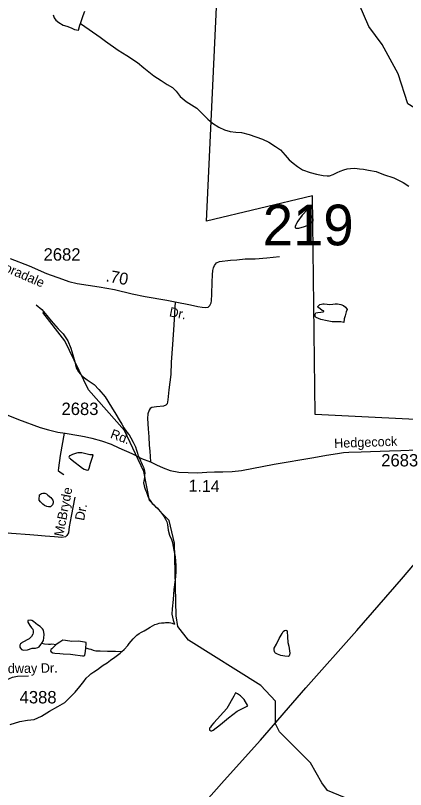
# Model space of a CAD drawing. Extents: x 1547597 to 1699558, y 810033 to 920809.
# Drawn here: x 1671874 to 1675799, y 838294 to 846092 of the extents above; entities that cross this region are included whole.
import ezdxf

# ---------------------------------------------------------------- set-up
doc = ezdxf.new("R2010")
doc.units = 0
for name, color, linetype in [('Exist Boundary Political City Limit New', 7, 'Continuous'), ('Exist Hydrographic Creek Single Shore', 7, 'Continuous'), ('Exist Hydrographic Misc Water Feature', 7, 'Continuous'), ('Exist Road Non-System Type 51', 7, 'Continuous'), ('Exist Road Non-System Type 51 Label', 7, 'Continuous'), ('Exist Road Secondary Mileage Hundredths English Label', 7, 'Continuous'), ('Exist Road Secondary Structure Standard Bridge Number Label', 7, 'Continuous'), ('Exist Road Secondary Type 51 Attributed', 7, 'Continuous'), ('Exist Road Secondary Type 51 Label', 7, 'Continuous'), ('Exist Road Secondary Type 51 Number Label', 7, 'Continuous'), ('Exist Utilities Electrical Transmission Line', 7, 'Continuous'), ('Map Preparation Boundary City Limit Buffer Line', 7, 'Continuous')]:
    doc.layers.add(name, color=color, linetype=linetype)

msp = doc.modelspace()

# ---------------------------------------------------------------- linework, layer by layer
at = {"layer": 'Exist Boundary Political City Limit New'}
msp.add_lwpolyline([(1677060.7, 841780.9), (1676294, 841770.4), (1676301.3, 842001.7), (1674891.3, 842073.6), (1674863.2, 844275.2), (1673795.1, 844020.7), (1673897.1, 846177.4)], dxfattribs=at)
at = {"layer": 'Exist Hydrographic Creek Single Shore'}
for points in [[(1676114.4, 845023.8), (1675823.5, 845203.5), (1675726.5, 845504.2), (1675563.5, 845799.7), (1675431.6, 845982.9), (1675334.6, 846208), (1675302.6, 846376.1), (1675277.6, 846393), (1675082.1, 846934.6), (1674876.6, 847312.3), (1674757.6, 847651), (1674697.1, 847787.6), (1674707.6, 848413.9), (1674815.3, 848558.3), (1675015.6, 849079.2), (1675031, 849341.2), (1675102.6, 849495.4), (1675114.6, 849879.1), (1675075.6, 850090), (1674962.5, 850407.4)], [(1677269.7, 836994), (1676399.6, 837454.9), (1675861.6, 837859.7), (1675298.6, 838166.6), (1675015.5, 838283.9), (1674958.6, 838360.6), (1674843.6, 838563.2), (1674530.6, 838874.8), (1674489.6, 838957.7), (1674491.5, 839184.1), (1674343.6, 839341.4), (1673614.5, 839799.4), (1673507.6, 839936.1), (1673492.5, 840044.8), (1673475.6, 840777.2), (1673419.5, 841004.8), (1673221.5, 841205.7), (1673166.6, 841499), (1672970.5, 841910), (1672608.5, 842321.2), (1672371.5, 842815.1), (1672149.5, 843101.8)]]:
    msp.add_lwpolyline(points, dxfattribs=at)
at = {"layer": 'Exist Hydrographic Misc Water Feature'}
for points in [[(1672253.7, 846100), (1672261.4, 846069.5), (1672279.1, 846045.4), (1672311.3, 846021.7), (1672353.2, 845995.4), (1672389.1, 845983.2), (1672433.1, 845969.2), (1672469.2, 845952.8), (1672508.9, 845944.7), (1672521.3, 845994.5), (1672526.5, 846010.7)], [(1672526.5, 846010.7), (1672553.7, 846092.3), (1672570.1, 846136.2)], [(1672526.5, 846010.7), (1672616.9, 845949.9), (1672724.8, 845873), (1672778.5, 845834.9), (1672906.1, 845742.1), (1672995.9, 845689.3), (1673101.6, 845619.1), (1673165.2, 845564.5), (1673267, 845483.6), (1673341.1, 845437.8), (1673400.7, 845398.8), (1673452.6, 845366.6), (1673492.4, 845328.9), (1673532.2, 845274.7), (1673591.9, 845224.3), (1673645.8, 845193.6), (1673699.8, 845159.7), (1673747.4, 845111.1), (1673809.3, 845046.7), (1673857.1, 845006.3), (1673920.9, 844968.1), (1673976.8, 844941.5), (1674034.6, 844923.1), (1674092.8, 844915.4), (1674148.7, 844912.5), (1674224.6, 844894.7), (1674358.5, 844847.5), (1674422.4, 844815.1), (1674492.2, 844771), (1674540.1, 844738), (1674589.7, 844686.1), (1674629.8, 844637.7), (1674669.4, 844603.2), (1674711.3, 844569.6), (1674761, 844539), (1674839.1, 844510.4), (1674905.1, 844494.2), (1674971, 844479.8), (1675011.3, 844476.5), (1675033, 844477.7), (1675071.2, 844490.9), (1675110, 844510.6), (1675142, 844524.7), (1675177.1, 844536.3), (1675211.2, 844546.3), (1675245.3, 844551.3), (1675285.4, 844553), (1675313.1, 844550.8), (1675335.6, 844548.7), (1675375.1, 844543), (1675425.7, 844535.4), (1675505.6, 844519), (1675577.7, 844490.4), (1675681.4, 844458), (1675775.2, 844410.9), (1675833.2, 844372.8)], [(1674817.2, 844140.7), (1674760.8, 844081.1), (1674714.4, 844018.9), (1674702.3, 843997), (1674694.2, 843983.1), (1674688.1, 843967.7), (1674688.1, 843957.1), (1674693.9, 843951.2), (1674725.9, 843951.4), (1674782.3, 843965), (1674810.5, 843976.7), (1674844.4, 843996.5), (1674860.6, 844010.2), (1674870.6, 844023.9), (1674870.9, 844040.4), (1674842.8, 844090.1), (1674817.2, 844140.7)], [(1672082.1, 843177.9), (1672139.9, 843131.6), (1672187.7, 843071.5), (1672233.4, 843014.8), (1672302.9, 842937.1), (1672354.8, 842884.3), (1672400.7, 842816.1), (1672430, 842740), (1672449.9, 842673.9), (1672471.4, 842603.8), (1672485.2, 842543.6), (1672506.9, 842503.7), (1672540.6, 842461.2), (1672594.4, 842420.7), (1672664.3, 842375), (1672712.3, 842325.6), (1672775.7, 842249.6), (1672841.1, 842145.7), (1672884.6, 842074.3), (1672915.8, 842020.2), (1672943.2, 841973.7), (1672964.8, 841938.1), (1672994.4, 841893.1), (1673018.1, 841867.2), (1673035.7, 841838.9), (1673059.3, 841792.5), (1673071.1, 841768.5), (1673081, 841746.1), (1673092.5, 841713.9), (1673102.2, 841681.7), (1673109.8, 841653.6), (1673123.7, 841625.4), (1673133.2, 841605.6), (1673141, 841585.7), (1673148.9, 841569.1), (1673154.8, 841555.1), (1673162.7, 841540.9), (1673166.6, 841529.3), (1673170.6, 841519.4), (1673174, 841480.8), (1673173.7, 841463.6), (1673171.7, 841445.5), (1673167.4, 841416.9), (1673165.1, 841401.3), (1673163.1, 841385), (1673168.5, 841355.4), (1673176.3, 841331.4), (1673184, 841310.8), (1673191.8, 841289.2), (1673205.4, 841250.4), (1673219.2, 841220.5), (1673236.9, 841194.7), (1673248.7, 841176.5), (1673264.6, 841162.1), (1673284.3, 841143.7), (1673300.3, 841131.9), (1673314, 841115.2), (1673347.8, 841076.8), (1673371.3, 841041.1), (1673385.1, 841018.6), (1673390.8, 841004.6), (1673396.8, 840992.9), (1673402.6, 840964.9), (1673411.8, 840906.4), (1673423.3, 840856.2), (1673442.9, 840812.3), (1673452.7, 840784.2), (1673458.2, 840759.4), (1673468.4, 840704.2), (1673480.1, 840637.5), (1673487.4, 840551.2), (1673487, 840485.6), (1673482.6, 840407.7), (1673466.1, 840309.5), (1673459.6, 840209.6), (1673451.2, 840115.4), (1673448.8, 840061.3), (1673460.9, 840001.9), (1673474.1, 839959)], [(1675191.3, 843065.4), (1675183.6, 843036.1), (1675177.4, 843000.1), (1675147.5, 843004.8), (1675123.5, 843006.9), (1675061.3, 843006.6), (1675011.4, 843014.9), (1674947.4, 843029.4), (1674901.6, 843050), (1674891.5, 843060.1), (1674889.5, 843069.9), (1674889.7, 843082.3), (1674898.3, 843096), (1674917.8, 843101.4), (1674947.6, 843103.2), (1674963.8, 843105.4), (1674971.8, 843107.6), (1674975.8, 843109.2), (1674976, 843112.5), (1674973.8, 843115.8), (1674961.8, 843121.8), (1674940.1, 843137.8), (1674926, 843145.5), (1674918, 843153.9), (1674918, 843159.7), (1674926.2, 843171.8), (1674937, 843180.6), (1674952.4, 843185.2), (1674966.4, 843188.2), (1674982.3, 843187.1), (1675012.4, 843185.6), (1675036.3, 843181), (1675068.4, 843185.3), (1675090.2, 843189), (1675114.9, 843186.8), (1675148.3, 843180.4), (1675174.3, 843170), (1675194.2, 843154), (1675206.2, 843141.5), (1675212.1, 843129.8), (1675201.9, 843106.3), (1675191.3, 843065.4)], [(1672655.1, 841666.1), (1672620.5, 841666.9), (1672568.7, 841678.6), (1672543, 841685.7), (1672520.6, 841686.9), (1672502, 841686.5), (1672488.7, 841683.5), (1672446.6, 841668), (1672420.4, 841657.8), (1672415.8, 841655.4), (1672412.4, 841648.1), (1672412.3, 841641.6), (1672415.4, 841637.4), (1672420.9, 841632.3), (1672428.3, 841625.6), (1672476, 841589.4), (1672518, 841554.9), (1672547.9, 841531.3), (1672565.6, 841521), (1672585.6, 841514.9), (1672599.2, 841513), (1672609.6, 841514.4), (1672616, 841532.4), (1672630.1, 841582.9), (1672650.4, 841642.4), (1672655.1, 841666.1)], [(1672228, 841236.6), (1672248, 841210.7), (1672252.1, 841200.8), (1672251.9, 841192.6), (1672252.1, 841182.8), (1672249.9, 841173), (1672245.2, 841162.4), (1672235.7, 841152.7), (1672226.8, 841143.9), (1672217.4, 841141.6), (1672205.2, 841141), (1672189.6, 841144.7), (1672166.4, 841155.8), (1672149.6, 841167.6), (1672123.9, 841191.1), (1672111.9, 841211), (1672111.8, 841229.1), (1672114, 841251.2), (1672117.1, 841262.7), (1672124, 841271.5), (1672135, 841277.8), (1672150.2, 841280.9), (1672159.5, 841281.5), (1672170.4, 841278.8), (1672186.4, 841271.9), (1672200.1, 841261), (1672228, 841236.6)], [(1672138.2, 839767.8), (1672154.4, 839794.6), (1672160.7, 839823.2), (1672160.8, 839856.8), (1672155, 839898.8), (1672146.9, 839914.6), (1672121.1, 839937.3), (1672095.8, 839953.3), (1672079.3, 839967.7), (1672053.5, 839987.8), (1672037.3, 839995.6), (1672025.3, 840001.6), (1671999.5, 839998), (1671999.4, 839981.6), (1672019.1, 839945.9), (1672035.2, 839923.4), (1672047.8, 839908.4), (1672052.9, 839889.4), (1672052.7, 839873.8), (1672048.5, 839859.1), (1672034.5, 839837.3), (1672012.4, 839813.9), (1671942.3, 839774.3), (1671934.1, 839767.9), (1671925.8, 839762.3), (1671918.3, 839748.5), (1671918.3, 839729.7), (1671923.8, 839718.1), (1671933.9, 839706.3), (1671943.7, 839700.4), (1671957.7, 839697.6), (1671993.9, 839701.8), (1672041.7, 839717.2), (1672074, 839719.1), (1672097.9, 839725.2), (1672112, 839731.4), (1672130.4, 839754.9), (1672138.2, 839767.8)], [(1672945.6, 839684.9), (1672966.7, 839705.1), (1673003.2, 839746.2), (1673017.5, 839766.4), (1673037.7, 839790.6), (1673058, 839813.9), (1673077, 839832.4), (1673096.5, 839849.3), (1673118.6, 839865.2), (1673142.7, 839878.7), (1673168.8, 839894.6), (1673201.3, 839914.5), (1673228.7, 839929.5), (1673253.5, 839943.8), (1673277.5, 839955.6), (1673301.8, 839964.9), (1673319.7, 839971.2), (1673341.8, 839974.8), (1673357.8, 839974.4), (1673370.3, 839974.2), (1673383.9, 839976.4), (1673399.9, 839978.5), (1673411.8, 839978.3), (1673421.6, 839977.3), (1673435.9, 839973.7), (1673449.7, 839969.3), (1673474.1, 839959)], [(1674625.2, 839737), (1674631.6, 839692.6), (1674633.6, 839668.7), (1674631.8, 839649.9), (1674628.6, 839640.9), (1674621.4, 839634.5), (1674583.3, 839638.6), (1674543.2, 839645.1), (1674509.4, 839659), (1674489.6, 839667.5), (1674483.1, 839674.2), (1674479.7, 839685.8), (1674476.9, 839701.5), (1674477.7, 839717.8), (1674500, 839759.2), (1674528.3, 839815.3), (1674556.5, 839867.2), (1674568.7, 839886.7), (1674580.8, 839897.1), (1674594.9, 839900.9), (1674604.3, 839896.6), (1674608.7, 839886.7), (1674610.4, 839832.4), (1674614, 839776.6), (1674625.2, 839737)], [(1672583, 839720.3), (1672586.6, 839762), (1672584.5, 839774.4), (1672566.7, 839780.5), (1672506.6, 839789.1), (1672440.7, 839787.1), (1672376.5, 839795.8), (1672348.8, 839799.7), (1672320.4, 839779.8), (1672283, 839754.3)], [(1672138.2, 839767.8), (1672167, 839761.5), (1672207.1, 839757.4), (1672225.1, 839759.5), (1672241.1, 839760.8), (1672283, 839754.3)], [(1672283, 839754.3), (1672264.1, 839736.6), (1672238, 839712.4), (1672229.3, 839704.4), (1672225.9, 839692.2), (1672233.9, 839680.6), (1672249.2, 839672.9), (1672269.9, 839668.3), (1672321.7, 839665.6), (1672353.5, 839662.5), (1672425.9, 839659.5), (1672473.9, 839651.1), (1672523.9, 839644.3), (1672547.8, 839642.2), (1672565.9, 839642.7), (1672571.9, 839648.2), (1672580, 839684.2), (1672583, 839720.3)], [(1672583, 839720.3), (1672612.6, 839713.1), (1672633, 839708.6), (1672656.7, 839699.1), (1672682.5, 839690.3), (1672700.7, 839690.7), (1672726.5, 839691.9), (1672798.7, 839689.6), (1672880.5, 839688.7), (1672945.6, 839684.9)], [(1671821.6, 838950.4), (1671916.1, 838979.6), (1671994, 838993.6), (1672062.3, 839001.3), (1672134.4, 839032.6), (1672216.8, 839082.7), (1672299, 839131.9), (1672369.1, 839171.5), (1672475.9, 839275.2), (1672522.3, 839332.5), (1672560.4, 839384.2), (1672586.8, 839416.5), (1672613.9, 839443.9), (1672631.1, 839458.3), (1672661.4, 839479.8), (1672698, 839504.5), (1672728.9, 839527.7), (1672757.2, 839546.8), (1672795.4, 839572.3), (1672831.6, 839598.6), (1672872.1, 839628.2), (1672926.4, 839667.3), (1672945.6, 839684.9)], [(1674212.5, 839138.9), (1674176.7, 839201.2), (1674137, 839237.3), (1674109.1, 839259.2), (1674088.9, 839269.5), (1674072.9, 839233.7), (1674000.2, 839109.6), (1673870.3, 838966.2), (1673845.1, 838938.8), (1673835.1, 838922.6), (1673827.1, 838911.2), (1673825.1, 838899), (1673827.6, 838891.6), (1673838.9, 838887.2), (1673851.3, 838886.9), (1673863, 838890.8), (1673937.1, 838948.4), (1674017.8, 839015.7), (1674104.1, 839083.7), (1674166.3, 839115.3), (1674212.5, 839138.9)]]:
    msp.add_lwpolyline(points, dxfattribs=at)
at = {"layer": 'Exist Road Non-System Type 51'}
for points in [[(1673480, 843207.6), (1673467.2, 842975), (1673454.4, 842776.1), (1673441.5, 842600.5), (1673437.2, 842474.4), (1673418.1, 842320.7), (1673408.1, 842220.9), (1673399.3, 842181), (1673386.9, 842165.3), (1673362.8, 842157.7), (1673292.6, 842151.2), (1673246.4, 842142.1), (1673228.2, 842134.5), (1673217.8, 842116.7), (1673205.1, 842078.9), (1673202.1, 842030.9), (1673210, 841928.7), (1673216.4, 841848.5), (1673220.7, 841762.4), (1673227.5, 841702.2), (1673231.3, 841596.1)], [(1672365, 841886), (1672324, 841658.5), (1672305.5, 841534.8), (1672304.9, 841506.8), (1672322.6, 841490.5), (1672360.2, 841467.7)], [(1672471.6, 841239.3), (1672435.8, 841049.9), (1672413.5, 840940.3), (1672406.3, 840880.4), (1672389.7, 840852.8), (1672375.5, 840841), (1672341.3, 840833.7), (1672265.4, 840839.3), (1672171.5, 840845.2), (1672097.6, 840852.7), (1672019.7, 840860.3), (1671833.8, 840874), (1671636.1, 840894), (1671464.2, 840905.5), (1671300.5, 840922.9), (1671198.5, 840924.9), (1671134.5, 840930.2), (1671040.4, 840924.1), (1670980.3, 840921.3), (1670797.9, 840895.2), (1670631, 840874.2), (1670538.6, 840862.8), (1670444.6, 840854.7)]]:
    msp.add_lwpolyline(points, dxfattribs=at)
at = {"layer": 'Exist Road Secondary Type 51 Attributed'}
for points in [[(1671819.9, 843645.7), (1672010.5, 843569.8), (1672185.1, 843494.3), (1672346, 843435), (1672409.6, 843413.7), (1672495.2, 843391.9), (1672714.7, 843359.5), (1672870.2, 843330.3), (1673048.8, 843287.8), (1673178.6, 843260.6), (1673398.2, 843223.7), (1673480, 843207.6), (1673633.9, 843177.1), (1673707.6, 843161.1), (1673752.5, 843154.7), (1673789.4, 843151.5), (1673811.8, 843154.7), (1673831.1, 843170.7), (1673843.9, 843196.4), (1673847.1, 843217.2), (1673849.9, 843284.5), (1673852.3, 843404.5), (1673855.8, 843480.4), (1673858.7, 843524.4), (1673865.3, 843550.3), (1673875.7, 843574.1), (1673896.3, 843599.7), (1673928.6, 843615), (1674038.9, 843626.8), (1674101, 843631.5), (1674185.3, 843639.8), (1674287.4, 843641.8), (1674403.6, 843651.4), (1674529.8, 843662.9)], [(1671620.5, 842136.1), (1671904.7, 842020.7), (1672121.7, 841941.8), (1672205.2, 841917.5), (1672271.8, 841900.1), (1672298.8, 841895.3), (1672373, 841884.7), (1672512.9, 841861.5), (1672567.8, 841850.9), (1672640.9, 841835.5), (1672740.6, 841808.4), (1672835.4, 841772.2), (1672913.2, 841737.1), (1673044.4, 841679.4), (1673142.1, 841630.9), (1673231.3, 841596.1), (1673292.8, 841566.9), (1673359.7, 841533.6), (1673429.5, 841509.5), (1673516.8, 841490), (1673704.3, 841485.9), (1673800.2, 841492.9), (1673877.3, 841495.3), (1673961.5, 841495.3), (1674055, 841499.9), (1674148.1, 841507.5), (1674477.5, 841570.9), (1674877.1, 841640.8), (1675005.6, 841662.2), (1675114.1, 841678), (1675176.4, 841688.8), (1675230.4, 841693.7), (1675352.5, 841695.2), (1675636.9, 841705.5), (1675753, 841709.1), (1675915.3, 841717.8)], [(1671433.6, 839047.3), (1671483.4, 839074.8), (1671532, 839111.8), (1671579.3, 839157.9), (1671634.3, 839228.2), (1671679.1, 839310), (1671722.5, 839363.7), (1671783.9, 839400.8), (1671844, 839427.6), (1671895.1, 839437.9), (1672005.1, 839439.2)]]:
    msp.add_lwpolyline(points, dxfattribs=at)
at = {"layer": 'Exist Utilities Electrical Transmission Line'}
msp.add_lwpolyline([(1673607.6, 837972.4), (1673974.2, 838384.6), (1674340.8, 838792.6), (1674794.6, 839317.9), (1675311.2, 839896.5), (1675760.8, 840413.7), (1676239.1, 840976.7)], dxfattribs=at)
at = {"layer": 'Map Preparation Boundary City Limit Buffer Line'}
msp.add_lwpolyline([(1677060.7, 841780.9), (1676294, 841770.4), (1676301.3, 842001.7), (1674891.3, 842073.6), (1674863.2, 844275.2), (1673795.1, 844020.7), (1673897.1, 846177.4)], dxfattribs=at)

# ---------------------------------------------------------------- texts
at = {"layer": 'Exist Road Non-System Type 51 Label'}
for s, p in [('McBryde', (1672353.8, 840837.4)), ('Dr.', (1672563.6, 840998.4))]:
    msp.add_text(s, height=95, rotation=79.29618, dxfattribs=at).set_placement(p)
at = {"layer": 'Exist Road Secondary Mileage Hundredths English Label'}
for s, rotation, p in [('.70', 349.36509, (1672777.1, 843415.8)), ('1.14', 358.75421, (1673615.5, 841296.5))]:
    msp.add_text(s, height=120, rotation=rotation, dxfattribs=at).set_placement(p)
at = {"layer": 'Exist Road Secondary Structure Standard Bridge Number Label'}
msp.add_text('219', height=410.1, dxfattribs=at).set_placement((1674362.4, 843777))
at = {"layer": 'Exist Road Secondary Type 51 Label'}
for s, rotation, p in [('Loradale', 336.61586, (1671686.6, 843546.1)), ('Dr.', 348.51049, (1673415.5, 843063.2)), ('Rd.', 339.50113, (1672821.3, 841839.8)), ('Hedgecock', 2.07452, (1675082.8, 841734.7)), ('Woodway Dr.', 0.74348, (1671536, 839463.3))]:
    msp.add_text(s, height=95, rotation=rotation, dxfattribs=at).set_placement(p)
at = {"layer": 'Exist Road Secondary Type 51 Number Label'}
for s, p in [('2682', (1672156.6, 843622.5)), ('2683', (1672336.9, 842067.2)), ('2683', (1675555.2, 841549.4)), ('4388', (1671915.4, 839162))]:
    msp.add_text(s, height=125, dxfattribs=at).set_placement(p)

doc.saveas('drawing.dxf')
